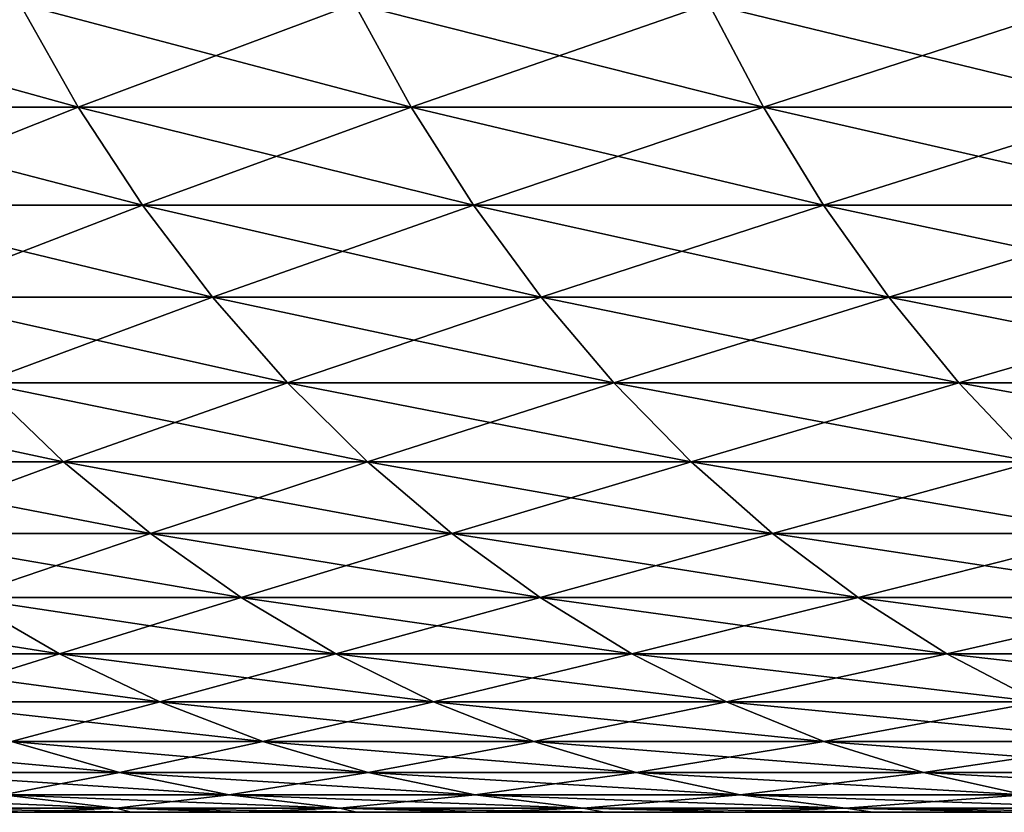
# Model space of a CAD drawing. Header units: millimetres. Extents: x -161 to 161, y -94 to 1149.
# Tile 303 of 656: x -8.762 to -7.924, y -93.6 to -92.925. Entities that reach past the tile are written whole.
import ezdxf

# ---------------------------------------------------------------- set-up
doc = ezdxf.new("R2010")
doc.units = ezdxf.units.MM
doc.header["$LTSCALE"] = 81.481481
for name, color, linetype in [('21', 7, 'CONTINUOUS'), ('24', 7, 'CONTINUOUS'), ('25', 7, 'CONTINUOUS')]:
    doc.layers.add(name, color=color, linetype=linetype)

msp = doc.modelspace()

# ---------------------------------------------------------------- linework, layer by layer
at = {"layer": '21', "color": 7, "linetype": 'CONTINUOUS', "true_color": 0x323232}
for points in [[(-9.49729, -93.6, -0.22357), (9.5, -93.6), (-9.5, -93.6), (-9.49729, -93.6, -0.22357)], [(-9.5, -93.6), (9.5, -93.6), (9.49729, -93.6, 0.22357), (-9.5, -93.6)], [(-9.49729, -93.6, 0.22357), (-9.5, -93.6), (9.49729, -93.6, 0.22357), (-9.49729, -93.6, 0.22357)], [(9.49729, -93.6, -0.22357), (9.5, -93.6), (-9.49729, -93.6, -0.22357), (9.49729, -93.6, -0.22357)], [(-9.48942, -93.6, -0.44643), (9.49729, -93.6, -0.22357), (-9.49729, -93.6, -0.22357), (-9.48942, -93.6, -0.44643)], [(-9.48942, -93.6, 0.44643), (-9.49729, -93.6, 0.22357), (9.48942, -93.6, 0.44643), (-9.48942, -93.6, 0.44643)], [(9.48942, -93.6, 0.44643), (-9.49729, -93.6, 0.22357), (9.49729, -93.6, 0.22357), (9.48942, -93.6, 0.44643)], [(9.48942, -93.6, -0.44643), (9.49729, -93.6, -0.22357), (-9.48942, -93.6, -0.44643), (9.48942, -93.6, -0.44643)], [(-9.47638, -93.6, -0.66859), (9.48942, -93.6, -0.44643), (-9.48942, -93.6, -0.44643), (-9.47638, -93.6, -0.66859)], [(-9.47638, -93.6, 0.66859), (-9.48942, -93.6, 0.44643), (9.47638, -93.6, 0.66859), (-9.47638, -93.6, 0.66859)], [(9.47638, -93.6, 0.66859), (-9.48942, -93.6, 0.44643), (9.48942, -93.6, 0.44643), (9.47638, -93.6, 0.66859)], [(9.47638, -93.6, -0.66859), (9.48942, -93.6, -0.44643), (-9.47638, -93.6, -0.66859), (9.47638, -93.6, -0.66859)], [(-9.45819, -93.6, -0.89004), (9.47638, -93.6, -0.66859), (-9.47638, -93.6, -0.66859), (-9.45819, -93.6, -0.89004)], [(-9.45819, -93.6, 0.89004), (-9.47638, -93.6, 0.66859), (9.45819, -93.6, 0.89004), (-9.45819, -93.6, 0.89004)], [(9.45819, -93.6, 0.89004), (-9.47638, -93.6, 0.66859), (9.47638, -93.6, 0.66859), (9.45819, -93.6, 0.89004)], [(9.45819, -93.6, -0.89004), (9.47638, -93.6, -0.66859), (-9.45819, -93.6, -0.89004), (9.45819, -93.6, -0.89004)], [(-9.43484, -93.6, -1.11078), (9.45819, -93.6, -0.89004), (-9.45819, -93.6, -0.89004), (-9.43484, -93.6, -1.11078)], [(-9.43484, -93.6, 1.11078), (-9.45819, -93.6, 0.89004), (9.43484, -93.6, 1.11078), (-9.43484, -93.6, 1.11078)], [(9.43484, -93.6, 1.11078), (-9.45819, -93.6, 0.89004), (9.45819, -93.6, 0.89004), (9.43484, -93.6, 1.11078)], [(9.43484, -93.6, -1.11078), (9.45819, -93.6, -0.89004), (-9.43484, -93.6, -1.11078), (9.43484, -93.6, -1.11078)], [(-9.40633, -93.6, -1.33081), (9.43484, -93.6, -1.11078), (-9.43484, -93.6, -1.11078), (-9.40633, -93.6, -1.33081)], [(-9.40633, -93.6, 1.33081), (-9.43484, -93.6, 1.11078), (9.40633, -93.6, 1.33081), (-9.40633, -93.6, 1.33081)], [(9.40633, -93.6, 1.33081), (-9.43484, -93.6, 1.11078), (9.43484, -93.6, 1.11078), (9.40633, -93.6, 1.33081)], [(9.40633, -93.6, -1.33081), (9.43484, -93.6, -1.11078), (-9.40633, -93.6, -1.33081), (9.40633, -93.6, -1.33081)], [(-9.3726, -93.6, -1.55041), (9.40633, -93.6, -1.33081), (-9.40633, -93.6, -1.33081), (-9.3726, -93.6, -1.55041)], [(-9.3726, -93.6, 1.55041), (-9.40633, -93.6, 1.33081), (9.3726, -93.6, 1.55041), (-9.3726, -93.6, 1.55041)], [(9.3726, -93.6, 1.55041), (-9.40633, -93.6, 1.33081), (9.40633, -93.6, 1.33081), (9.3726, -93.6, 1.55041)], [(9.3726, -93.6, -1.55041), (9.40633, -93.6, -1.33081), (-9.3726, -93.6, -1.55041), (9.3726, -93.6, -1.55041)], [(-9.33362, -93.6, -1.76972), (9.3726, -93.6, -1.55041), (-9.3726, -93.6, -1.55041), (-9.33362, -93.6, -1.76972)], [(-9.33362, -93.6, 1.76972), (-9.3726, -93.6, 1.55041), (9.33362, -93.6, 1.76972), (-9.33362, -93.6, 1.76972)], [(9.33362, -93.6, 1.76972), (-9.3726, -93.6, 1.55041), (9.3726, -93.6, 1.55041), (9.33362, -93.6, 1.76972)], [(9.33362, -93.6, -1.76972), (9.3726, -93.6, -1.55041), (-9.33362, -93.6, -1.76972), (9.33362, -93.6, -1.76972)], [(-9.28948, -93.6, -1.98836), (9.33362, -93.6, -1.76972), (-9.33362, -93.6, -1.76972), (-9.28948, -93.6, -1.98836)], [(-9.28948, -93.6, 1.98836), (-9.33362, -93.6, 1.76972), (9.28948, -93.6, 1.98836), (-9.28948, -93.6, 1.98836)], [(9.28948, -93.6, 1.98836), (-9.33362, -93.6, 1.76972), (9.33362, -93.6, 1.76972), (9.28948, -93.6, 1.98836)], [(9.28948, -93.6, -1.98836), (9.33362, -93.6, -1.76972), (-9.28948, -93.6, -1.98836), (9.28948, -93.6, -1.98836)], [(-9.24024, -93.6, -2.20597), (9.28948, -93.6, -1.98836), (-9.28948, -93.6, -1.98836), (-9.24024, -93.6, -2.20597)], [(-9.24024, -93.6, 2.20597), (-9.28948, -93.6, 1.98836), (9.24024, -93.6, 2.20597), (-9.24024, -93.6, 2.20597)], [(9.24024, -93.6, 2.20597), (-9.28948, -93.6, 1.98836), (9.28948, -93.6, 1.98836), (9.24024, -93.6, 2.20597)], [(9.24024, -93.6, -2.20597), (9.28948, -93.6, -1.98836), (-9.24024, -93.6, -2.20597), (9.24024, -93.6, -2.20597)], [(-9.18599, -93.6, -2.42217), (9.24024, -93.6, -2.20597), (-9.24024, -93.6, -2.20597), (-9.18599, -93.6, -2.42217)], [(-9.18599, -93.6, 2.42217), (-9.24024, -93.6, 2.20597), (9.18599, -93.6, 2.42217), (-9.18599, -93.6, 2.42217)], [(9.18599, -93.6, 2.42217), (-9.24024, -93.6, 2.20597), (9.24024, -93.6, 2.20597), (9.18599, -93.6, 2.42217)], [(9.18599, -93.6, -2.42217), (9.24024, -93.6, -2.20597), (-9.18599, -93.6, -2.42217), (9.18599, -93.6, -2.42217)], [(-9.1268, -93.6, -2.63658), (9.18599, -93.6, -2.42217), (-9.18599, -93.6, -2.42217), (-9.1268, -93.6, -2.63658)], [(-9.1268, -93.6, 2.63658), (-9.18599, -93.6, 2.42217), (9.1268, -93.6, 2.63658), (-9.1268, -93.6, 2.63658)], [(9.1268, -93.6, 2.63658), (-9.18599, -93.6, 2.42217), (9.18599, -93.6, 2.42217), (9.1268, -93.6, 2.63658)], [(9.1268, -93.6, -2.63658), (9.18599, -93.6, -2.42217), (-9.1268, -93.6, -2.63658), (9.1268, -93.6, -2.63658)], [(-9.06261, -93.6, -2.84933), (9.1268, -93.6, -2.63658), (-9.1268, -93.6, -2.63658), (-9.06261, -93.6, -2.84933)], [(-9.06261, -93.6, 2.84933), (-9.1268, -93.6, 2.63658), (9.06261, -93.6, 2.84933), (-9.06261, -93.6, 2.84933)], [(9.06261, -93.6, 2.84933), (-9.1268, -93.6, 2.63658), (9.1268, -93.6, 2.63658), (9.06261, -93.6, 2.84933)], [(9.06261, -93.6, -2.84933), (9.1268, -93.6, -2.63658), (-9.06261, -93.6, -2.84933), (9.06261, -93.6, -2.84933)], [(-8.99327, -93.6, -3.06101), (9.06261, -93.6, -2.84933), (-9.06261, -93.6, -2.84933), (-8.99327, -93.6, -3.06101)], [(-8.99327, -93.6, 3.06101), (-9.06261, -93.6, 2.84933), (8.99327, -93.6, 3.06101), (-8.99327, -93.6, 3.06101)], [(8.99327, -93.6, 3.06101), (-9.06261, -93.6, 2.84933), (9.06261, -93.6, 2.84933), (8.99327, -93.6, 3.06101)], [(8.99327, -93.6, -3.06101), (9.06261, -93.6, -2.84933), (-8.99327, -93.6, -3.06101), (8.99327, -93.6, -3.06101)], [(-8.91891, -93.6, -3.27129), (8.99327, -93.6, -3.06101), (-8.99327, -93.6, -3.06101), (-8.91891, -93.6, -3.27129)], [(-8.91891, -93.6, 3.27129), (-8.99327, -93.6, 3.06101), (8.91891, -93.6, 3.27129), (-8.91891, -93.6, 3.27129)], [(8.91891, -93.6, 3.27129), (-8.99327, -93.6, 3.06101), (8.99327, -93.6, 3.06101), (8.91891, -93.6, 3.27129)], [(8.91891, -93.6, -3.27129), (8.99327, -93.6, -3.06101), (-8.91891, -93.6, -3.27129), (8.91891, -93.6, -3.27129)], [(-8.83964, -93.6, -3.47984), (8.91891, -93.6, -3.27129), (-8.91891, -93.6, -3.27129), (-8.83964, -93.6, -3.47984)], [(-8.83964, -93.6, 3.47984), (-8.91891, -93.6, 3.27129), (8.83964, -93.6, 3.47984), (-8.83964, -93.6, 3.47984)], [(8.83964, -93.6, 3.47984), (-8.91891, -93.6, 3.27129), (8.91891, -93.6, 3.27129), (8.83964, -93.6, 3.47984)], [(8.83964, -93.6, -3.47984), (8.91891, -93.6, -3.27129), (-8.83964, -93.6, -3.47984), (8.83964, -93.6, -3.47984)], [(-8.75559, -93.6, -3.6863), (8.83964, -93.6, -3.47984), (-8.83964, -93.6, -3.47984), (-8.75559, -93.6, -3.6863)], [(-8.75559, -93.6, 3.6863), (-8.83964, -93.6, 3.47984), (8.75559, -93.6, 3.6863), (-8.75559, -93.6, 3.6863)], [(8.75559, -93.6, 3.6863), (-8.83964, -93.6, 3.47984), (8.83964, -93.6, 3.47984), (8.75559, -93.6, 3.6863)], [(8.75559, -93.6, -3.6863), (8.83964, -93.6, -3.47984), (-8.75559, -93.6, -3.6863), (8.75559, -93.6, -3.6863)], [(-8.6669, -93.6, -3.89034), (8.75559, -93.6, -3.6863), (-8.75559, -93.6, -3.6863), (-8.6669, -93.6, -3.89034)], [(-8.6669, -93.6, 3.89034), (-8.75559, -93.6, 3.6863), (8.6669, -93.6, 3.89034), (-8.6669, -93.6, 3.89034)], [(8.6669, -93.6, 3.89034), (-8.75559, -93.6, 3.6863), (8.75559, -93.6, 3.6863), (8.6669, -93.6, 3.89034)], [(8.6669, -93.6, -3.89034), (8.75559, -93.6, -3.6863), (-8.6669, -93.6, -3.89034), (8.6669, -93.6, -3.89034)], [(-8.57354, -93.6, -4.09196), (8.6669, -93.6, -3.89034), (-8.6669, -93.6, -3.89034), (-8.57354, -93.6, -4.09196)], [(-8.57354, -93.6, 4.09196), (-8.6669, -93.6, 3.89034), (8.57354, -93.6, 4.09196), (-8.57354, -93.6, 4.09196)], [(8.57354, -93.6, 4.09196), (-8.6669, -93.6, 3.89034), (8.6669, -93.6, 3.89034), (8.57354, -93.6, 4.09196)], [(8.57354, -93.6, -4.09196), (8.6669, -93.6, -3.89034), (-8.57354, -93.6, -4.09196), (8.57354, -93.6, -4.09196)], [(-8.47522, -93.6, -4.29179), (8.57354, -93.6, -4.09196), (-8.57354, -93.6, -4.09196), (-8.47522, -93.6, -4.29179)], [(-8.47522, -93.6, 4.29179), (-8.57354, -93.6, 4.09196), (8.47522, -93.6, 4.29179), (-8.47522, -93.6, 4.29179)], [(8.47522, -93.6, 4.29179), (-8.57354, -93.6, 4.09196), (8.57354, -93.6, 4.09196), (8.47522, -93.6, 4.29179)], [(8.47522, -93.6, -4.29179), (8.57354, -93.6, -4.09196), (-8.47522, -93.6, -4.29179), (8.47522, -93.6, -4.29179)], [(-8.37211, -93.6, -4.48955), (8.47522, -93.6, -4.29179), (-8.47522, -93.6, -4.29179), (-8.37211, -93.6, -4.48955)], [(-8.37211, -93.6, 4.48955), (-8.47522, -93.6, 4.29179), (8.37211, -93.6, 4.48955), (-8.37211, -93.6, 4.48955)], [(8.37211, -93.6, 4.48955), (-8.47522, -93.6, 4.29179), (8.47522, -93.6, 4.29179), (8.37211, -93.6, 4.48955)], [(8.37211, -93.6, -4.48955), (8.47522, -93.6, -4.29179), (-8.37211, -93.6, -4.48955), (8.37211, -93.6, -4.48955)], [(-8.26438, -93.6, -4.68492), (8.37211, -93.6, -4.48955), (-8.37211, -93.6, -4.48955), (-8.26438, -93.6, -4.68492)], [(-8.26438, -93.6, 4.68492), (-8.37211, -93.6, 4.48955), (8.26438, -93.6, 4.68492), (-8.26438, -93.6, 4.68492)], [(8.26438, -93.6, 4.68492), (-8.37211, -93.6, 4.48955), (8.37211, -93.6, 4.48955), (8.26438, -93.6, 4.68492)], [(8.26438, -93.6, -4.68492), (8.37211, -93.6, -4.48955), (-8.26438, -93.6, -4.68492), (8.26438, -93.6, -4.68492)], [(-8.1522, -93.6, -4.87758), (8.26438, -93.6, -4.68492), (-8.26438, -93.6, -4.68492), (-8.1522, -93.6, -4.87758)], [(-8.1522, -93.6, 4.87758), (-8.26438, -93.6, 4.68492), (8.1522, -93.6, 4.87758), (-8.1522, -93.6, 4.87758)], [(8.1522, -93.6, 4.87758), (-8.26438, -93.6, 4.68492), (8.26438, -93.6, 4.68492), (8.1522, -93.6, 4.87758)], [(8.1522, -93.6, -4.87758), (8.26438, -93.6, -4.68492), (-8.1522, -93.6, -4.87758), (8.1522, -93.6, -4.87758)], [(-8.03576, -93.6, -5.0672), (8.1522, -93.6, -4.87758), (-8.1522, -93.6, -4.87758), (-8.03576, -93.6, -5.0672)], [(-8.03576, -93.6, 5.0672), (-8.1522, -93.6, 4.87758), (8.03576, -93.6, 5.0672), (-8.03576, -93.6, 5.0672)], [(8.03576, -93.6, 5.0672), (-8.1522, -93.6, 4.87758), (8.1522, -93.6, 4.87758), (8.03576, -93.6, 5.0672)], [(8.03576, -93.6, -5.0672), (8.1522, -93.6, -4.87758), (-8.03576, -93.6, -5.0672), (8.03576, -93.6, -5.0672)], [(-7.91506, -93.6, -5.25373), (8.03576, -93.6, -5.0672), (-8.03576, -93.6, -5.0672), (-7.91506, -93.6, -5.25373)], [(-7.91506, -93.6, 5.25373), (-8.03576, -93.6, 5.0672), (7.91506, -93.6, 5.25373), (-7.91506, -93.6, 5.25373)], [(7.91506, -93.6, 5.25373), (-8.03576, -93.6, 5.0672), (8.03576, -93.6, 5.0672), (7.91506, -93.6, 5.25373)]]:
    msp.add_3dface(points, dxfattribs=at)
at = {"layer": '24', "color": 7, "linetype": 'CONTINUOUS', "true_color": 0x323232}
for points in [[(-8.76185, -92.91159, 6.24814), (-9.02965, -92.91159, 5.85446), (-8.71204, -92.9996, 6.21262), (-8.76185, -92.91159, 6.24814)], [(-8.71204, -92.9996, 6.21262), (-9.02965, -92.91159, 5.85446), (-8.97832, -92.9996, 5.82118), (-8.71204, -92.9996, 6.21262)], [(-8.4769, -92.91159, 6.62959), (-8.76185, -92.91159, 6.24814), (-8.42871, -92.9996, 6.59191), (-8.4769, -92.91159, 6.62959)], [(-8.42871, -92.9996, 6.59191), (-8.76185, -92.91159, 6.24814), (-8.71204, -92.9996, 6.21262), (-8.42871, -92.9996, 6.59191)], [(-8.17535, -92.91159, 6.99807), (-8.4769, -92.91159, 6.62959), (-8.12888, -92.9996, 6.95828), (-8.17535, -92.91159, 6.99807)], [(-8.12888, -92.9996, 6.95828), (-8.4769, -92.91159, 6.62959), (-8.42871, -92.9996, 6.59191), (-8.12888, -92.9996, 6.95828)], [(-7.8578, -92.91159, 7.35284), (-8.17535, -92.91159, 6.99807), (-7.81313, -92.9996, 7.31104), (-7.8578, -92.91159, 7.35284)], [(-7.81313, -92.9996, 7.31104), (-8.17535, -92.91159, 6.99807), (-8.12888, -92.9996, 6.95828), (-7.81313, -92.9996, 7.31104)], [(-8.71204, -92.9996, 6.21262), (-8.97832, -92.9996, 5.82118), (-8.65724, -93.08302, 6.17355), (-8.71204, -92.9996, 6.21262)], [(-8.65724, -93.08302, 6.17355), (-8.97832, -92.9996, 5.82118), (-8.92185, -93.08302, 5.78457), (-8.65724, -93.08302, 6.17355)], [(-8.42871, -92.9996, 6.59191), (-8.71204, -92.9996, 6.21262), (-8.37569, -93.08302, 6.55044), (-8.42871, -92.9996, 6.59191)], [(-8.37569, -93.08302, 6.55044), (-8.71204, -92.9996, 6.21262), (-8.65724, -93.08302, 6.17355), (-8.37569, -93.08302, 6.55044)], [(-8.12888, -92.9996, 6.95828), (-8.42871, -92.9996, 6.59191), (-8.07775, -93.08302, 6.91452), (-8.12888, -92.9996, 6.95828)], [(-8.07775, -93.08302, 6.91452), (-8.42871, -92.9996, 6.59191), (-8.37569, -93.08302, 6.55044), (-8.07775, -93.08302, 6.91452)], [(-7.81313, -92.9996, 7.31104), (-8.12888, -92.9996, 6.95828), (-7.76399, -93.08302, 7.26505), (-7.81313, -92.9996, 7.31104)], [(-7.76399, -93.08302, 7.26505), (-8.12888, -92.9996, 6.95828), (-8.07775, -93.08302, 6.91452), (-7.76399, -93.08302, 7.26505)], [(-8.65724, -93.08302, 6.17355), (-8.92185, -93.08302, 5.78457), (-8.59773, -93.16142, 6.13111), (-8.65724, -93.08302, 6.17355)], [(-8.59773, -93.16142, 6.13111), (-8.92185, -93.08302, 5.78457), (-8.86052, -93.16142, 5.7448), (-8.59773, -93.16142, 6.13111)], [(-8.37569, -93.08302, 6.55044), (-8.65724, -93.08302, 6.17355), (-8.31812, -93.16142, 6.50542), (-8.37569, -93.08302, 6.55044)], [(-8.31812, -93.16142, 6.50542), (-8.65724, -93.08302, 6.17355), (-8.59773, -93.16142, 6.13111), (-8.31812, -93.16142, 6.50542)], [(-8.07775, -93.08302, 6.91452), (-8.37569, -93.08302, 6.55044), (-8.02222, -93.16142, 6.86699), (-8.07775, -93.08302, 6.91452)], [(-8.02222, -93.16142, 6.86699), (-8.37569, -93.08302, 6.55044), (-8.31812, -93.16142, 6.50542), (-8.02222, -93.16142, 6.86699)], [(-7.76399, -93.08302, 7.26505), (-8.07775, -93.08302, 6.91452), (-7.71062, -93.16142, 7.21511), (-7.76399, -93.08302, 7.26505)], [(-7.71062, -93.16142, 7.21511), (-8.07775, -93.08302, 6.91452), (-8.02222, -93.16142, 6.86699), (-7.71062, -93.16142, 7.21511)], [(-8.59773, -93.16142, 6.13111), (-8.86052, -93.16142, 5.7448), (-8.53382, -93.2344, 6.08553), (-8.59773, -93.16142, 6.13111)], [(-8.53382, -93.2344, 6.08553), (-8.86052, -93.16142, 5.7448), (-8.79465, -93.2344, 5.7021), (-8.53382, -93.2344, 6.08553)], [(-8.31812, -93.16142, 6.50542), (-8.59773, -93.16142, 6.13111), (-8.25628, -93.2344, 6.45705), (-8.31812, -93.16142, 6.50542)], [(-8.25628, -93.2344, 6.45705), (-8.59773, -93.16142, 6.13111), (-8.53382, -93.2344, 6.08553), (-8.25628, -93.2344, 6.45705)], [(-8.02222, -93.16142, 6.86699), (-8.31812, -93.16142, 6.50542), (-7.96258, -93.2344, 6.81594), (-8.02222, -93.16142, 6.86699)], [(-7.96258, -93.2344, 6.81594), (-8.31812, -93.16142, 6.50542), (-8.25628, -93.2344, 6.45705), (-7.96258, -93.2344, 6.81594)], [(-7.71062, -93.16142, 7.21511), (-8.02222, -93.16142, 6.86699), (-7.6533, -93.2344, 7.16148), (-7.71062, -93.16142, 7.21511)], [(-7.6533, -93.2344, 7.16148), (-8.02222, -93.16142, 6.86699), (-7.96258, -93.2344, 6.81594), (-7.6533, -93.2344, 7.16148)], [(-8.79465, -93.2344, 5.7021), (-9.03826, -93.2344, 5.3075), (-8.72458, -93.30158, 5.65666), (-8.79465, -93.2344, 5.7021)], [(-8.72458, -93.30158, 5.65666), (-9.03826, -93.2344, 5.3075), (-8.96625, -93.30158, 5.26521), (-8.72458, -93.30158, 5.65666)], [(-8.53382, -93.2344, 6.08553), (-8.79465, -93.2344, 5.7021), (-8.46582, -93.30158, 6.03704), (-8.53382, -93.2344, 6.08553)], [(-8.46582, -93.30158, 6.03704), (-8.79465, -93.2344, 5.7021), (-8.72458, -93.30158, 5.65666), (-8.46582, -93.30158, 6.03704)], [(-8.25628, -93.2344, 6.45705), (-8.53382, -93.2344, 6.08553), (-8.1905, -93.30158, 6.40561), (-8.25628, -93.2344, 6.45705)], [(-8.1905, -93.30158, 6.40561), (-8.53382, -93.2344, 6.08553), (-8.46582, -93.30158, 6.03704), (-8.1905, -93.30158, 6.40561)], [(-7.96258, -93.2344, 6.81594), (-8.25628, -93.2344, 6.45705), (-7.89914, -93.30158, 6.76163), (-7.96258, -93.2344, 6.81594)], [(-7.89914, -93.30158, 6.76163), (-8.25628, -93.2344, 6.45705), (-8.1905, -93.30158, 6.40561), (-7.89914, -93.30158, 6.76163)], [(-7.6533, -93.2344, 7.16148), (-7.96258, -93.2344, 6.81594), (-7.59232, -93.30158, 7.10442), (-7.6533, -93.2344, 7.16148)], [(-7.59232, -93.30158, 7.10442), (-7.96258, -93.2344, 6.81594), (-7.89914, -93.30158, 6.76163), (-7.59232, -93.30158, 7.10442)], [(-8.72458, -93.30158, 5.65666), (-8.96625, -93.30158, 5.26521), (-8.65066, -93.36263, 5.60874), (-8.72458, -93.30158, 5.65666)], [(-8.65066, -93.36263, 5.60874), (-8.96625, -93.30158, 5.26521), (-8.89028, -93.36263, 5.2206), (-8.65066, -93.36263, 5.60874)], [(-8.46582, -93.30158, 6.03704), (-8.72458, -93.30158, 5.65666), (-8.3941, -93.36263, 5.98589), (-8.46582, -93.30158, 6.03704)], [(-8.3941, -93.36263, 5.98589), (-8.72458, -93.30158, 5.65666), (-8.65066, -93.36263, 5.60874), (-8.3941, -93.36263, 5.98589)], [(-8.1905, -93.30158, 6.40561), (-8.46582, -93.30158, 6.03704), (-8.1211, -93.36263, 6.35133), (-8.1905, -93.30158, 6.40561)], [(-8.1211, -93.36263, 6.35133), (-8.46582, -93.30158, 6.03704), (-8.3941, -93.36263, 5.98589), (-8.1211, -93.36263, 6.35133)], [(-7.89914, -93.30158, 6.76163), (-8.1905, -93.30158, 6.40561), (-7.83221, -93.36263, 6.70434), (-7.89914, -93.30158, 6.76163)], [(-7.83221, -93.36263, 6.70434), (-8.1905, -93.30158, 6.40561), (-8.1211, -93.36263, 6.35133), (-7.83221, -93.36263, 6.70434)], [(-8.65066, -93.36263, 5.60874), (-8.89028, -93.36263, 5.2206), (-8.57327, -93.41724, 5.55856), (-8.65066, -93.36263, 5.60874)], [(-8.57327, -93.41724, 5.55856), (-8.89028, -93.36263, 5.2206), (-8.81075, -93.41724, 5.17389), (-8.57327, -93.41724, 5.55856)], [(-8.3941, -93.36263, 5.98589), (-8.65066, -93.36263, 5.60874), (-8.319, -93.41724, 5.93234), (-8.3941, -93.36263, 5.98589)], [(-8.319, -93.41724, 5.93234), (-8.65066, -93.36263, 5.60874), (-8.57327, -93.41724, 5.55856), (-8.319, -93.41724, 5.93234)], [(-8.1211, -93.36263, 6.35133), (-8.3941, -93.36263, 5.98589), (-8.04845, -93.41724, 6.29451), (-8.1211, -93.36263, 6.35133)], [(-8.04845, -93.41724, 6.29451), (-8.3941, -93.36263, 5.98589), (-8.319, -93.41724, 5.93234), (-8.04845, -93.41724, 6.29451)], [(-7.83221, -93.36263, 6.70434), (-8.1211, -93.36263, 6.35133), (-7.76215, -93.41724, 6.64436), (-7.83221, -93.36263, 6.70434)], [(-7.76215, -93.41724, 6.64436), (-8.1211, -93.36263, 6.35133), (-8.04845, -93.41724, 6.29451), (-7.76215, -93.41724, 6.64436)], [(-8.81075, -93.41724, 5.17389), (-9.03098, -93.41724, 4.7791), (-8.72806, -93.46511, 5.12534), (-8.81075, -93.41724, 5.17389)], [(-8.72806, -93.46511, 5.12534), (-9.03098, -93.41724, 4.7791), (-8.94622, -93.46511, 4.73425), (-8.72806, -93.46511, 5.12534)], [(-8.57327, -93.41724, 5.55856), (-8.81075, -93.41724, 5.17389), (-8.4928, -93.46511, 5.50639), (-8.57327, -93.41724, 5.55856)], [(-8.4928, -93.46511, 5.50639), (-8.81075, -93.41724, 5.17389), (-8.72806, -93.46511, 5.12534), (-8.4928, -93.46511, 5.50639)], [(-8.319, -93.41724, 5.93234), (-8.57327, -93.41724, 5.55856), (-8.24092, -93.46511, 5.87667), (-8.319, -93.41724, 5.93234)], [(-8.24092, -93.46511, 5.87667), (-8.57327, -93.41724, 5.55856), (-8.4928, -93.46511, 5.50639), (-8.24092, -93.46511, 5.87667)], [(-8.04845, -93.41724, 6.29451), (-8.319, -93.41724, 5.93234), (-7.97291, -93.46511, 6.23544), (-8.04845, -93.41724, 6.29451)], [(-7.97291, -93.46511, 6.23544), (-8.319, -93.41724, 5.93234), (-8.24092, -93.46511, 5.87667), (-7.97291, -93.46511, 6.23544)], [(-7.76215, -93.41724, 6.64436), (-8.04845, -93.41724, 6.29451), (-7.6893, -93.46511, 6.582), (-7.76215, -93.41724, 6.64436)], [(-7.6893, -93.46511, 6.582), (-8.04845, -93.41724, 6.29451), (-7.97291, -93.46511, 6.23544), (-7.6893, -93.46511, 6.582)], [(-8.72806, -93.46511, 5.12534), (-8.94622, -93.46511, 4.73425), (-8.64263, -93.50602, 5.07517), (-8.72806, -93.46511, 5.12534)], [(-8.64263, -93.50602, 5.07517), (-8.94622, -93.46511, 4.73425), (-8.85866, -93.50602, 4.68791), (-8.64263, -93.50602, 5.07517)], [(-8.4928, -93.46511, 5.50639), (-8.72806, -93.46511, 5.12534), (-8.40967, -93.50602, 5.45249), (-8.4928, -93.46511, 5.50639)], [(-8.40967, -93.50602, 5.45249), (-8.72806, -93.46511, 5.12534), (-8.64263, -93.50602, 5.07517), (-8.40967, -93.50602, 5.45249)], [(-8.24092, -93.46511, 5.87667), (-8.4928, -93.46511, 5.50639), (-8.16026, -93.50602, 5.81914), (-8.24092, -93.46511, 5.87667)], [(-8.16026, -93.50602, 5.81914), (-8.4928, -93.46511, 5.50639), (-8.40967, -93.50602, 5.45249), (-8.16026, -93.50602, 5.81914)], [(-7.97291, -93.46511, 6.23544), (-8.24092, -93.46511, 5.87667), (-7.89487, -93.50602, 6.1744), (-7.97291, -93.46511, 6.23544)], [(-7.89487, -93.50602, 6.1744), (-8.24092, -93.46511, 5.87667), (-8.16026, -93.50602, 5.81914), (-7.89487, -93.50602, 6.1744)], [(-7.6893, -93.46511, 6.582), (-7.97291, -93.46511, 6.23544), (-7.61403, -93.50602, 6.51758), (-7.6893, -93.46511, 6.582)], [(-7.61403, -93.50602, 6.51758), (-7.97291, -93.46511, 6.23544), (-7.89487, -93.50602, 6.1744), (-7.61403, -93.50602, 6.51758)], [(-8.64263, -93.50602, 5.07517), (-8.85866, -93.50602, 4.68791), (-8.55489, -93.53975, 5.02365), (-8.64263, -93.50602, 5.07517)], [(-8.55489, -93.53975, 5.02365), (-8.85866, -93.50602, 4.68791), (-8.76873, -93.53975, 4.64032), (-8.55489, -93.53975, 5.02365)], [(-8.40967, -93.50602, 5.45249), (-8.64263, -93.50602, 5.07517), (-8.32431, -93.53975, 5.39715), (-8.40967, -93.50602, 5.45249)], [(-8.32431, -93.53975, 5.39715), (-8.64263, -93.50602, 5.07517), (-8.55489, -93.53975, 5.02365), (-8.32431, -93.53975, 5.39715)], [(-8.16026, -93.50602, 5.81914), (-8.40967, -93.50602, 5.45249), (-8.07743, -93.53975, 5.76008), (-8.16026, -93.50602, 5.81914)], [(-8.07743, -93.53975, 5.76008), (-8.40967, -93.50602, 5.45249), (-8.32431, -93.53975, 5.39715), (-8.07743, -93.53975, 5.76008)], [(-7.89487, -93.50602, 6.1744), (-8.16026, -93.50602, 5.81914), (-7.81473, -93.53975, 6.11173), (-7.89487, -93.50602, 6.1744)], [(-7.81473, -93.53975, 6.11173), (-8.16026, -93.50602, 5.81914), (-8.07743, -93.53975, 5.76008), (-7.81473, -93.53975, 6.11173)], [(-8.76873, -93.53975, 4.64032), (-8.96541, -93.53975, 4.24791), (-8.67691, -93.56613, 4.59173), (-8.76873, -93.53975, 4.64032)], [(-8.67691, -93.56613, 4.59173), (-8.96541, -93.53975, 4.24791), (-8.87153, -93.56613, 4.20343), (-8.67691, -93.56613, 4.59173)], [(-8.55489, -93.53975, 5.02365), (-8.76873, -93.53975, 4.64032), (-8.46531, -93.56613, 4.97105), (-8.55489, -93.53975, 5.02365)], [(-8.46531, -93.56613, 4.97105), (-8.76873, -93.53975, 4.64032), (-8.67691, -93.56613, 4.59173), (-8.46531, -93.56613, 4.97105)], [(-8.32431, -93.53975, 5.39715), (-8.55489, -93.53975, 5.02365), (-8.23714, -93.56613, 5.34063), (-8.32431, -93.53975, 5.39715)], [(-8.23714, -93.56613, 5.34063), (-8.55489, -93.53975, 5.02365), (-8.46531, -93.56613, 4.97105), (-8.23714, -93.56613, 5.34063)], [(-8.07743, -93.53975, 5.76008), (-8.32431, -93.53975, 5.39715), (-7.99284, -93.56613, 5.69976), (-8.07743, -93.53975, 5.76008)], [(-7.99284, -93.56613, 5.69976), (-8.32431, -93.53975, 5.39715), (-8.23714, -93.56613, 5.34063), (-7.99284, -93.56613, 5.69976)], [(-7.81473, -93.53975, 6.11173), (-8.07743, -93.53975, 5.76008), (-7.7329, -93.56613, 6.04773), (-7.81473, -93.53975, 6.11173)], [(-7.7329, -93.56613, 6.04773), (-8.07743, -93.53975, 5.76008), (-7.99284, -93.56613, 5.69976), (-7.7329, -93.56613, 6.04773)], [(-8.67691, -93.56613, 4.59173), (-8.87153, -93.56613, 4.20343), (-8.58366, -93.58502, 4.54238), (-8.67691, -93.56613, 4.59173)], [(-8.58366, -93.58502, 4.54238), (-8.87153, -93.56613, 4.20343), (-8.77618, -93.58502, 4.15825), (-8.58366, -93.58502, 4.54238)], [(-8.46531, -93.56613, 4.97105), (-8.67691, -93.56613, 4.59173), (-8.37433, -93.58502, 4.91762), (-8.46531, -93.56613, 4.97105)], [(-8.37433, -93.58502, 4.91762), (-8.67691, -93.56613, 4.59173), (-8.58366, -93.58502, 4.54238), (-8.37433, -93.58502, 4.91762)], [(-8.23714, -93.56613, 5.34063), (-8.46531, -93.56613, 4.97105), (-8.14861, -93.58502, 5.28323), (-8.23714, -93.56613, 5.34063)], [(-8.14861, -93.58502, 5.28323), (-8.46531, -93.56613, 4.97105), (-8.37433, -93.58502, 4.91762), (-8.14861, -93.58502, 5.28323)], [(-7.99284, -93.56613, 5.69976), (-8.23714, -93.56613, 5.34063), (-7.90694, -93.58502, 5.6385), (-7.99284, -93.56613, 5.69976)], [(-7.90694, -93.58502, 5.6385), (-8.23714, -93.56613, 5.34063), (-8.14861, -93.58502, 5.28323), (-7.90694, -93.58502, 5.6385)], [(-7.7329, -93.56613, 6.04773), (-7.99284, -93.56613, 5.69976), (-7.64979, -93.58502, 5.98273), (-7.7329, -93.56613, 6.04773)], [(-7.64979, -93.58502, 5.98273), (-7.99284, -93.56613, 5.69976), (-7.90694, -93.58502, 5.6385), (-7.64979, -93.58502, 5.98273)], [(-8.77618, -93.58502, 4.15825), (-8.95152, -93.58502, 3.76598), (-8.67986, -93.59633, 4.11261), (-8.77618, -93.58502, 4.15825)], [(-8.67986, -93.59633, 4.11261), (-8.95152, -93.58502, 3.76598), (-8.85328, -93.59633, 3.72465), (-8.67986, -93.59633, 4.11261)], [(-8.58366, -93.58502, 4.54238), (-8.77618, -93.58502, 4.15825), (-8.48945, -93.59633, 4.49253), (-8.58366, -93.58502, 4.54238)], [(-8.48945, -93.59633, 4.49253), (-8.77618, -93.58502, 4.15825), (-8.67986, -93.59633, 4.11261), (-8.48945, -93.59633, 4.49253)], [(-8.37433, -93.58502, 4.91762), (-8.58366, -93.58502, 4.54238), (-8.28242, -93.59633, 4.86365), (-8.37433, -93.58502, 4.91762)], [(-8.28242, -93.59633, 4.86365), (-8.58366, -93.58502, 4.54238), (-8.48945, -93.59633, 4.49253), (-8.28242, -93.59633, 4.86365)], [(-8.14861, -93.58502, 5.28323), (-8.37433, -93.58502, 4.91762), (-8.05918, -93.59633, 5.22525), (-8.14861, -93.58502, 5.28323)], [(-8.05918, -93.59633, 5.22525), (-8.37433, -93.58502, 4.91762), (-8.28242, -93.59633, 4.86365), (-8.05918, -93.59633, 5.22525)], [(-7.90694, -93.58502, 5.6385), (-8.14861, -93.58502, 5.28323), (-7.82016, -93.59633, 5.57662), (-7.90694, -93.58502, 5.6385)], [(-7.82016, -93.59633, 5.57662), (-8.14861, -93.58502, 5.28323), (-8.05918, -93.59633, 5.22525), (-7.82016, -93.59633, 5.57662)], [(-8.83964, -93.6, 3.47984), (-8.75559, -93.6, 3.6863), (-8.85328, -93.59633, 3.72465), (-8.83964, -93.6, 3.47984)], [(-8.75559, -93.6, 3.6863), (-8.6669, -93.6, 3.89034), (-8.85328, -93.59633, 3.72465), (-8.75559, -93.6, 3.6863)], [(-8.6669, -93.6, 3.89034), (-8.67986, -93.59633, 4.11261), (-8.85328, -93.59633, 3.72465), (-8.6669, -93.6, 3.89034)], [(-8.6669, -93.6, 3.89034), (-8.57354, -93.6, 4.09196), (-8.67986, -93.59633, 4.11261), (-8.6669, -93.6, 3.89034)], [(-8.57354, -93.6, 4.09196), (-8.47522, -93.6, 4.29179), (-8.67986, -93.59633, 4.11261), (-8.57354, -93.6, 4.09196)], [(-8.47522, -93.6, 4.29179), (-8.48945, -93.59633, 4.49253), (-8.67986, -93.59633, 4.11261), (-8.47522, -93.6, 4.29179)], [(-8.47522, -93.6, 4.29179), (-8.37211, -93.6, 4.48955), (-8.48945, -93.59633, 4.49253), (-8.47522, -93.6, 4.29179)], [(-8.37211, -93.6, 4.48955), (-8.26438, -93.6, 4.68492), (-8.48945, -93.59633, 4.49253), (-8.37211, -93.6, 4.48955)], [(-8.26438, -93.6, 4.68492), (-8.28242, -93.59633, 4.86365), (-8.48945, -93.59633, 4.49253), (-8.26438, -93.6, 4.68492)], [(-8.26438, -93.6, 4.68492), (-8.1522, -93.6, 4.87758), (-8.28242, -93.59633, 4.86365), (-8.26438, -93.6, 4.68492)], [(-8.1522, -93.6, 4.87758), (-8.03576, -93.6, 5.0672), (-8.28242, -93.59633, 4.86365), (-8.1522, -93.6, 4.87758)], [(-8.03576, -93.6, 5.0672), (-8.05918, -93.59633, 5.22525), (-8.28242, -93.59633, 4.86365), (-8.03576, -93.6, 5.0672)], [(-8.03576, -93.6, 5.0672), (-7.91506, -93.6, 5.25373), (-8.05918, -93.59633, 5.22525), (-8.03576, -93.6, 5.0672)], [(-7.91506, -93.6, 5.25373), (-7.78972, -93.6, 5.43776), (-8.05918, -93.59633, 5.22525), (-7.91506, -93.6, 5.25373)], [(-7.78972, -93.6, 5.43776), (-7.82016, -93.59633, 5.57662), (-8.05918, -93.59633, 5.22525), (-7.78972, -93.6, 5.43776)]]:
    msp.add_3dface(points, dxfattribs=at)
at = {"layer": '25', "color": 7, "linetype": 'CONTINUOUS', "true_color": 0x323232}
for points in [[(-8.97832, -92.9996, -5.82118), (-8.76185, -92.91159, -6.24814), (-8.71204, -92.9996, -6.21262), (-8.97832, -92.9996, -5.82118)], [(-8.76185, -92.91159, -6.24814), (-8.4769, -92.91159, -6.62959), (-8.71204, -92.9996, -6.21262), (-8.76185, -92.91159, -6.24814)], [(-8.71204, -92.9996, -6.21262), (-8.4769, -92.91159, -6.62959), (-8.42871, -92.9996, -6.59191), (-8.71204, -92.9996, -6.21262)], [(-8.4769, -92.91159, -6.62959), (-8.17535, -92.91159, -6.99807), (-8.42871, -92.9996, -6.59191), (-8.4769, -92.91159, -6.62959)], [(-8.42871, -92.9996, -6.59191), (-8.17535, -92.91159, -6.99807), (-8.12888, -92.9996, -6.95828), (-8.42871, -92.9996, -6.59191)], [(-8.17535, -92.91159, -6.99807), (-7.8578, -92.91159, -7.35284), (-8.12888, -92.9996, -6.95828), (-8.17535, -92.91159, -6.99807)], [(-8.12888, -92.9996, -6.95828), (-7.8578, -92.91159, -7.35284), (-7.81313, -92.9996, -7.31104), (-8.12888, -92.9996, -6.95828)], [(-8.97832, -92.9996, -5.82118), (-8.71204, -92.9996, -6.21262), (-8.92185, -93.08302, -5.78457), (-8.97832, -92.9996, -5.82118)], [(-8.92185, -93.08302, -5.78457), (-8.71204, -92.9996, -6.21262), (-8.65724, -93.08302, -6.17355), (-8.92185, -93.08302, -5.78457)], [(-8.71204, -92.9996, -6.21262), (-8.42871, -92.9996, -6.59191), (-8.65724, -93.08302, -6.17355), (-8.71204, -92.9996, -6.21262)], [(-8.65724, -93.08302, -6.17355), (-8.42871, -92.9996, -6.59191), (-8.37569, -93.08302, -6.55044), (-8.65724, -93.08302, -6.17355)], [(-8.42871, -92.9996, -6.59191), (-8.12888, -92.9996, -6.95828), (-8.37569, -93.08302, -6.55044), (-8.42871, -92.9996, -6.59191)], [(-8.37569, -93.08302, -6.55044), (-8.12888, -92.9996, -6.95828), (-8.07775, -93.08302, -6.91452), (-8.37569, -93.08302, -6.55044)], [(-8.12888, -92.9996, -6.95828), (-7.81313, -92.9996, -7.31104), (-8.07775, -93.08302, -6.91452), (-8.12888, -92.9996, -6.95828)], [(-8.07775, -93.08302, -6.91452), (-7.81313, -92.9996, -7.31104), (-7.76399, -93.08302, -7.26505), (-8.07775, -93.08302, -6.91452)], [(-8.92185, -93.08302, -5.78457), (-8.65724, -93.08302, -6.17355), (-8.86052, -93.16142, -5.7448), (-8.92185, -93.08302, -5.78457)], [(-8.86052, -93.16142, -5.7448), (-8.65724, -93.08302, -6.17355), (-8.59773, -93.16142, -6.13111), (-8.86052, -93.16142, -5.7448)], [(-8.65724, -93.08302, -6.17355), (-8.37569, -93.08302, -6.55044), (-8.59773, -93.16142, -6.13111), (-8.65724, -93.08302, -6.17355)], [(-8.59773, -93.16142, -6.13111), (-8.37569, -93.08302, -6.55044), (-8.31812, -93.16142, -6.50542), (-8.59773, -93.16142, -6.13111)], [(-8.37569, -93.08302, -6.55044), (-8.07775, -93.08302, -6.91452), (-8.31812, -93.16142, -6.50542), (-8.37569, -93.08302, -6.55044)], [(-8.31812, -93.16142, -6.50542), (-8.07775, -93.08302, -6.91452), (-8.02222, -93.16142, -6.86699), (-8.31812, -93.16142, -6.50542)], [(-8.07775, -93.08302, -6.91452), (-7.76399, -93.08302, -7.26505), (-8.02222, -93.16142, -6.86699), (-8.07775, -93.08302, -6.91452)], [(-8.02222, -93.16142, -6.86699), (-7.76399, -93.08302, -7.26505), (-7.71062, -93.16142, -7.21511), (-8.02222, -93.16142, -6.86699)], [(-8.86052, -93.16142, -5.7448), (-8.59773, -93.16142, -6.13111), (-8.79465, -93.2344, -5.7021), (-8.86052, -93.16142, -5.7448)], [(-8.79465, -93.2344, -5.7021), (-8.59773, -93.16142, -6.13111), (-8.53382, -93.2344, -6.08553), (-8.79465, -93.2344, -5.7021)], [(-8.59773, -93.16142, -6.13111), (-8.31812, -93.16142, -6.50542), (-8.53382, -93.2344, -6.08553), (-8.59773, -93.16142, -6.13111)], [(-8.53382, -93.2344, -6.08553), (-8.31812, -93.16142, -6.50542), (-8.25628, -93.2344, -6.45705), (-8.53382, -93.2344, -6.08553)], [(-8.31812, -93.16142, -6.50542), (-8.02222, -93.16142, -6.86699), (-8.25628, -93.2344, -6.45705), (-8.31812, -93.16142, -6.50542)], [(-8.25628, -93.2344, -6.45705), (-8.02222, -93.16142, -6.86699), (-7.96258, -93.2344, -6.81594), (-8.25628, -93.2344, -6.45705)], [(-8.02222, -93.16142, -6.86699), (-7.71062, -93.16142, -7.21511), (-7.96258, -93.2344, -6.81594), (-8.02222, -93.16142, -6.86699)], [(-7.96258, -93.2344, -6.81594), (-7.71062, -93.16142, -7.21511), (-7.6533, -93.2344, -7.16148), (-7.96258, -93.2344, -6.81594)], [(-8.96625, -93.30158, -5.26521), (-8.79465, -93.2344, -5.7021), (-8.72458, -93.30158, -5.65666), (-8.96625, -93.30158, -5.26521)], [(-8.79465, -93.2344, -5.7021), (-8.53382, -93.2344, -6.08553), (-8.72458, -93.30158, -5.65666), (-8.79465, -93.2344, -5.7021)], [(-8.72458, -93.30158, -5.65666), (-8.53382, -93.2344, -6.08553), (-8.46582, -93.30158, -6.03704), (-8.72458, -93.30158, -5.65666)], [(-8.53382, -93.2344, -6.08553), (-8.25628, -93.2344, -6.45705), (-8.46582, -93.30158, -6.03704), (-8.53382, -93.2344, -6.08553)], [(-8.46582, -93.30158, -6.03704), (-8.25628, -93.2344, -6.45705), (-8.1905, -93.30158, -6.40561), (-8.46582, -93.30158, -6.03704)], [(-8.25628, -93.2344, -6.45705), (-7.96258, -93.2344, -6.81594), (-8.1905, -93.30158, -6.40561), (-8.25628, -93.2344, -6.45705)], [(-8.1905, -93.30158, -6.40561), (-7.96258, -93.2344, -6.81594), (-7.89914, -93.30158, -6.76163), (-8.1905, -93.30158, -6.40561)], [(-7.96258, -93.2344, -6.81594), (-7.6533, -93.2344, -7.16148), (-7.89914, -93.30158, -6.76163), (-7.96258, -93.2344, -6.81594)], [(-8.96625, -93.30158, -5.26521), (-8.72458, -93.30158, -5.65666), (-8.89028, -93.36263, -5.2206), (-8.96625, -93.30158, -5.26521)], [(-8.89028, -93.36263, -5.2206), (-8.72458, -93.30158, -5.65666), (-8.65066, -93.36263, -5.60874), (-8.89028, -93.36263, -5.2206)], [(-8.72458, -93.30158, -5.65666), (-8.46582, -93.30158, -6.03704), (-8.65066, -93.36263, -5.60874), (-8.72458, -93.30158, -5.65666)], [(-8.65066, -93.36263, -5.60874), (-8.46582, -93.30158, -6.03704), (-8.3941, -93.36263, -5.98589), (-8.65066, -93.36263, -5.60874)], [(-8.46582, -93.30158, -6.03704), (-8.1905, -93.30158, -6.40561), (-8.3941, -93.36263, -5.98589), (-8.46582, -93.30158, -6.03704)], [(-8.3941, -93.36263, -5.98589), (-8.1905, -93.30158, -6.40561), (-8.1211, -93.36263, -6.35133), (-8.3941, -93.36263, -5.98589)], [(-8.1905, -93.30158, -6.40561), (-7.89914, -93.30158, -6.76163), (-8.1211, -93.36263, -6.35133), (-8.1905, -93.30158, -6.40561)], [(-8.1211, -93.36263, -6.35133), (-7.89914, -93.30158, -6.76163), (-7.83221, -93.36263, -6.70434), (-8.1211, -93.36263, -6.35133)], [(-8.89028, -93.36263, -5.2206), (-8.65066, -93.36263, -5.60874), (-8.81075, -93.41724, -5.17389), (-8.89028, -93.36263, -5.2206)], [(-8.81075, -93.41724, -5.17389), (-8.65066, -93.36263, -5.60874), (-8.57327, -93.41724, -5.55856), (-8.81075, -93.41724, -5.17389)], [(-8.65066, -93.36263, -5.60874), (-8.3941, -93.36263, -5.98589), (-8.57327, -93.41724, -5.55856), (-8.65066, -93.36263, -5.60874)], [(-8.57327, -93.41724, -5.55856), (-8.3941, -93.36263, -5.98589), (-8.319, -93.41724, -5.93234), (-8.57327, -93.41724, -5.55856)], [(-8.3941, -93.36263, -5.98589), (-8.1211, -93.36263, -6.35133), (-8.319, -93.41724, -5.93234), (-8.3941, -93.36263, -5.98589)], [(-8.319, -93.41724, -5.93234), (-8.1211, -93.36263, -6.35133), (-8.04845, -93.41724, -6.29451), (-8.319, -93.41724, -5.93234)], [(-8.1211, -93.36263, -6.35133), (-7.83221, -93.36263, -6.70434), (-8.04845, -93.41724, -6.29451), (-8.1211, -93.36263, -6.35133)], [(-8.04845, -93.41724, -6.29451), (-7.83221, -93.36263, -6.70434), (-7.76215, -93.41724, -6.64436), (-8.04845, -93.41724, -6.29451)], [(-8.94622, -93.46511, -4.73425), (-8.81075, -93.41724, -5.17389), (-8.72806, -93.46511, -5.12534), (-8.94622, -93.46511, -4.73425)], [(-8.81075, -93.41724, -5.17389), (-8.57327, -93.41724, -5.55856), (-8.72806, -93.46511, -5.12534), (-8.81075, -93.41724, -5.17389)], [(-8.72806, -93.46511, -5.12534), (-8.57327, -93.41724, -5.55856), (-8.4928, -93.46511, -5.50639), (-8.72806, -93.46511, -5.12534)], [(-8.57327, -93.41724, -5.55856), (-8.319, -93.41724, -5.93234), (-8.4928, -93.46511, -5.50639), (-8.57327, -93.41724, -5.55856)], [(-8.4928, -93.46511, -5.50639), (-8.319, -93.41724, -5.93234), (-8.24092, -93.46511, -5.87667), (-8.4928, -93.46511, -5.50639)], [(-8.319, -93.41724, -5.93234), (-8.04845, -93.41724, -6.29451), (-8.24092, -93.46511, -5.87667), (-8.319, -93.41724, -5.93234)], [(-8.24092, -93.46511, -5.87667), (-8.04845, -93.41724, -6.29451), (-7.97291, -93.46511, -6.23544), (-8.24092, -93.46511, -5.87667)], [(-8.04845, -93.41724, -6.29451), (-7.76215, -93.41724, -6.64436), (-7.97291, -93.46511, -6.23544), (-8.04845, -93.41724, -6.29451)], [(-7.97291, -93.46511, -6.23544), (-7.76215, -93.41724, -6.64436), (-7.6893, -93.46511, -6.582), (-7.97291, -93.46511, -6.23544)], [(-8.94622, -93.46511, -4.73425), (-8.72806, -93.46511, -5.12534), (-8.85866, -93.50602, -4.68791), (-8.94622, -93.46511, -4.73425)], [(-8.85866, -93.50602, -4.68791), (-8.72806, -93.46511, -5.12534), (-8.64263, -93.50602, -5.07517), (-8.85866, -93.50602, -4.68791)], [(-8.72806, -93.46511, -5.12534), (-8.4928, -93.46511, -5.50639), (-8.64263, -93.50602, -5.07517), (-8.72806, -93.46511, -5.12534)], [(-8.64263, -93.50602, -5.07517), (-8.4928, -93.46511, -5.50639), (-8.40967, -93.50602, -5.45249), (-8.64263, -93.50602, -5.07517)], [(-8.4928, -93.46511, -5.50639), (-8.24092, -93.46511, -5.87667), (-8.40967, -93.50602, -5.45249), (-8.4928, -93.46511, -5.50639)], [(-8.40967, -93.50602, -5.45249), (-8.24092, -93.46511, -5.87667), (-8.16026, -93.50602, -5.81914), (-8.40967, -93.50602, -5.45249)], [(-8.24092, -93.46511, -5.87667), (-7.97291, -93.46511, -6.23544), (-8.16026, -93.50602, -5.81914), (-8.24092, -93.46511, -5.87667)], [(-8.16026, -93.50602, -5.81914), (-7.97291, -93.46511, -6.23544), (-7.89487, -93.50602, -6.1744), (-8.16026, -93.50602, -5.81914)], [(-7.97291, -93.46511, -6.23544), (-7.6893, -93.46511, -6.582), (-7.89487, -93.50602, -6.1744), (-7.97291, -93.46511, -6.23544)], [(-8.85866, -93.50602, -4.68791), (-8.64263, -93.50602, -5.07517), (-8.76873, -93.53975, -4.64032), (-8.85866, -93.50602, -4.68791)], [(-8.76873, -93.53975, -4.64032), (-8.64263, -93.50602, -5.07517), (-8.55489, -93.53975, -5.02365), (-8.76873, -93.53975, -4.64032)], [(-8.64263, -93.50602, -5.07517), (-8.40967, -93.50602, -5.45249), (-8.55489, -93.53975, -5.02365), (-8.64263, -93.50602, -5.07517)], [(-8.55489, -93.53975, -5.02365), (-8.40967, -93.50602, -5.45249), (-8.32431, -93.53975, -5.39715), (-8.55489, -93.53975, -5.02365)], [(-8.40967, -93.50602, -5.45249), (-8.16026, -93.50602, -5.81914), (-8.32431, -93.53975, -5.39715), (-8.40967, -93.50602, -5.45249)], [(-8.32431, -93.53975, -5.39715), (-8.16026, -93.50602, -5.81914), (-8.07743, -93.53975, -5.76008), (-8.32431, -93.53975, -5.39715)], [(-8.16026, -93.50602, -5.81914), (-7.89487, -93.50602, -6.1744), (-8.07743, -93.53975, -5.76008), (-8.16026, -93.50602, -5.81914)], [(-8.07743, -93.53975, -5.76008), (-7.89487, -93.50602, -6.1744), (-7.81473, -93.53975, -6.11173), (-8.07743, -93.53975, -5.76008)], [(-8.87153, -93.56613, -4.20343), (-8.76873, -93.53975, -4.64032), (-8.67691, -93.56613, -4.59173), (-8.87153, -93.56613, -4.20343)], [(-8.76873, -93.53975, -4.64032), (-8.55489, -93.53975, -5.02365), (-8.67691, -93.56613, -4.59173), (-8.76873, -93.53975, -4.64032)], [(-8.67691, -93.56613, -4.59173), (-8.55489, -93.53975, -5.02365), (-8.46531, -93.56613, -4.97105), (-8.67691, -93.56613, -4.59173)], [(-8.55489, -93.53975, -5.02365), (-8.32431, -93.53975, -5.39715), (-8.46531, -93.56613, -4.97105), (-8.55489, -93.53975, -5.02365)], [(-8.46531, -93.56613, -4.97105), (-8.32431, -93.53975, -5.39715), (-8.23714, -93.56613, -5.34063), (-8.46531, -93.56613, -4.97105)], [(-8.32431, -93.53975, -5.39715), (-8.07743, -93.53975, -5.76008), (-8.23714, -93.56613, -5.34063), (-8.32431, -93.53975, -5.39715)], [(-8.23714, -93.56613, -5.34063), (-8.07743, -93.53975, -5.76008), (-7.99284, -93.56613, -5.69976), (-8.23714, -93.56613, -5.34063)], [(-8.07743, -93.53975, -5.76008), (-7.81473, -93.53975, -6.11173), (-7.99284, -93.56613, -5.69976), (-8.07743, -93.53975, -5.76008)], [(-7.99284, -93.56613, -5.69976), (-7.81473, -93.53975, -6.11173), (-7.7329, -93.56613, -6.04773), (-7.99284, -93.56613, -5.69976)], [(-8.87153, -93.56613, -4.20343), (-8.67691, -93.56613, -4.59173), (-8.77618, -93.58502, -4.15825), (-8.87153, -93.56613, -4.20343)], [(-8.77618, -93.58502, -4.15825), (-8.67691, -93.56613, -4.59173), (-8.58366, -93.58502, -4.54238), (-8.77618, -93.58502, -4.15825)], [(-8.67691, -93.56613, -4.59173), (-8.46531, -93.56613, -4.97105), (-8.58366, -93.58502, -4.54238), (-8.67691, -93.56613, -4.59173)], [(-8.58366, -93.58502, -4.54238), (-8.46531, -93.56613, -4.97105), (-8.37433, -93.58502, -4.91762), (-8.58366, -93.58502, -4.54238)], [(-8.46531, -93.56613, -4.97105), (-8.23714, -93.56613, -5.34063), (-8.37433, -93.58502, -4.91762), (-8.46531, -93.56613, -4.97105)], [(-8.37433, -93.58502, -4.91762), (-8.23714, -93.56613, -5.34063), (-8.14861, -93.58502, -5.28323), (-8.37433, -93.58502, -4.91762)], [(-8.23714, -93.56613, -5.34063), (-7.99284, -93.56613, -5.69976), (-8.14861, -93.58502, -5.28323), (-8.23714, -93.56613, -5.34063)], [(-8.14861, -93.58502, -5.28323), (-7.99284, -93.56613, -5.69976), (-7.90694, -93.58502, -5.6385), (-8.14861, -93.58502, -5.28323)], [(-7.99284, -93.56613, -5.69976), (-7.7329, -93.56613, -6.04773), (-7.90694, -93.58502, -5.6385), (-7.99284, -93.56613, -5.69976)], [(-8.85328, -93.59633, -3.72465), (-8.77618, -93.58502, -4.15825), (-8.67986, -93.59633, -4.11261), (-8.85328, -93.59633, -3.72465)], [(-8.77618, -93.58502, -4.15825), (-8.58366, -93.58502, -4.54238), (-8.67986, -93.59633, -4.11261), (-8.77618, -93.58502, -4.15825)], [(-8.67986, -93.59633, -4.11261), (-8.58366, -93.58502, -4.54238), (-8.48945, -93.59633, -4.49253), (-8.67986, -93.59633, -4.11261)], [(-8.58366, -93.58502, -4.54238), (-8.37433, -93.58502, -4.91762), (-8.48945, -93.59633, -4.49253), (-8.58366, -93.58502, -4.54238)], [(-8.48945, -93.59633, -4.49253), (-8.37433, -93.58502, -4.91762), (-8.28242, -93.59633, -4.86365), (-8.48945, -93.59633, -4.49253)], [(-8.37433, -93.58502, -4.91762), (-8.14861, -93.58502, -5.28323), (-8.28242, -93.59633, -4.86365), (-8.37433, -93.58502, -4.91762)], [(-8.28242, -93.59633, -4.86365), (-8.14861, -93.58502, -5.28323), (-8.05918, -93.59633, -5.22525), (-8.28242, -93.59633, -4.86365)], [(-8.14861, -93.58502, -5.28323), (-7.90694, -93.58502, -5.6385), (-8.05918, -93.59633, -5.22525), (-8.14861, -93.58502, -5.28323)], [(-8.05918, -93.59633, -5.22525), (-7.90694, -93.58502, -5.6385), (-7.82016, -93.59633, -5.57662), (-8.05918, -93.59633, -5.22525)], [(-8.75559, -93.6, -3.6863), (-8.83964, -93.6, -3.47984), (-8.85328, -93.59633, -3.72465), (-8.75559, -93.6, -3.6863)], [(-8.75559, -93.6, -3.6863), (-8.85328, -93.59633, -3.72465), (-8.67986, -93.59633, -4.11261), (-8.75559, -93.6, -3.6863)], [(-8.6669, -93.6, -3.89034), (-8.75559, -93.6, -3.6863), (-8.67986, -93.59633, -4.11261), (-8.6669, -93.6, -3.89034)], [(-8.57354, -93.6, -4.09196), (-8.6669, -93.6, -3.89034), (-8.67986, -93.59633, -4.11261), (-8.57354, -93.6, -4.09196)], [(-8.57354, -93.6, -4.09196), (-8.67986, -93.59633, -4.11261), (-8.48945, -93.59633, -4.49253), (-8.57354, -93.6, -4.09196)], [(-8.47522, -93.6, -4.29179), (-8.57354, -93.6, -4.09196), (-8.48945, -93.59633, -4.49253), (-8.47522, -93.6, -4.29179)], [(-8.37211, -93.6, -4.48955), (-8.47522, -93.6, -4.29179), (-8.48945, -93.59633, -4.49253), (-8.37211, -93.6, -4.48955)], [(-8.37211, -93.6, -4.48955), (-8.48945, -93.59633, -4.49253), (-8.28242, -93.59633, -4.86365), (-8.37211, -93.6, -4.48955)], [(-8.26438, -93.6, -4.68492), (-8.37211, -93.6, -4.48955), (-8.28242, -93.59633, -4.86365), (-8.26438, -93.6, -4.68492)], [(-8.1522, -93.6, -4.87758), (-8.26438, -93.6, -4.68492), (-8.28242, -93.59633, -4.86365), (-8.1522, -93.6, -4.87758)], [(-8.1522, -93.6, -4.87758), (-8.28242, -93.59633, -4.86365), (-8.05918, -93.59633, -5.22525), (-8.1522, -93.6, -4.87758)], [(-8.03576, -93.6, -5.0672), (-8.1522, -93.6, -4.87758), (-8.05918, -93.59633, -5.22525), (-8.03576, -93.6, -5.0672)], [(-7.91506, -93.6, -5.25373), (-8.03576, -93.6, -5.0672), (-8.05918, -93.59633, -5.22525), (-7.91506, -93.6, -5.25373)], [(-7.91506, -93.6, -5.25373), (-8.05918, -93.59633, -5.22525), (-7.82016, -93.59633, -5.57662), (-7.91506, -93.6, -5.25373)]]:
    msp.add_3dface(points, dxfattribs=at)

doc.saveas('drawing.dxf')
